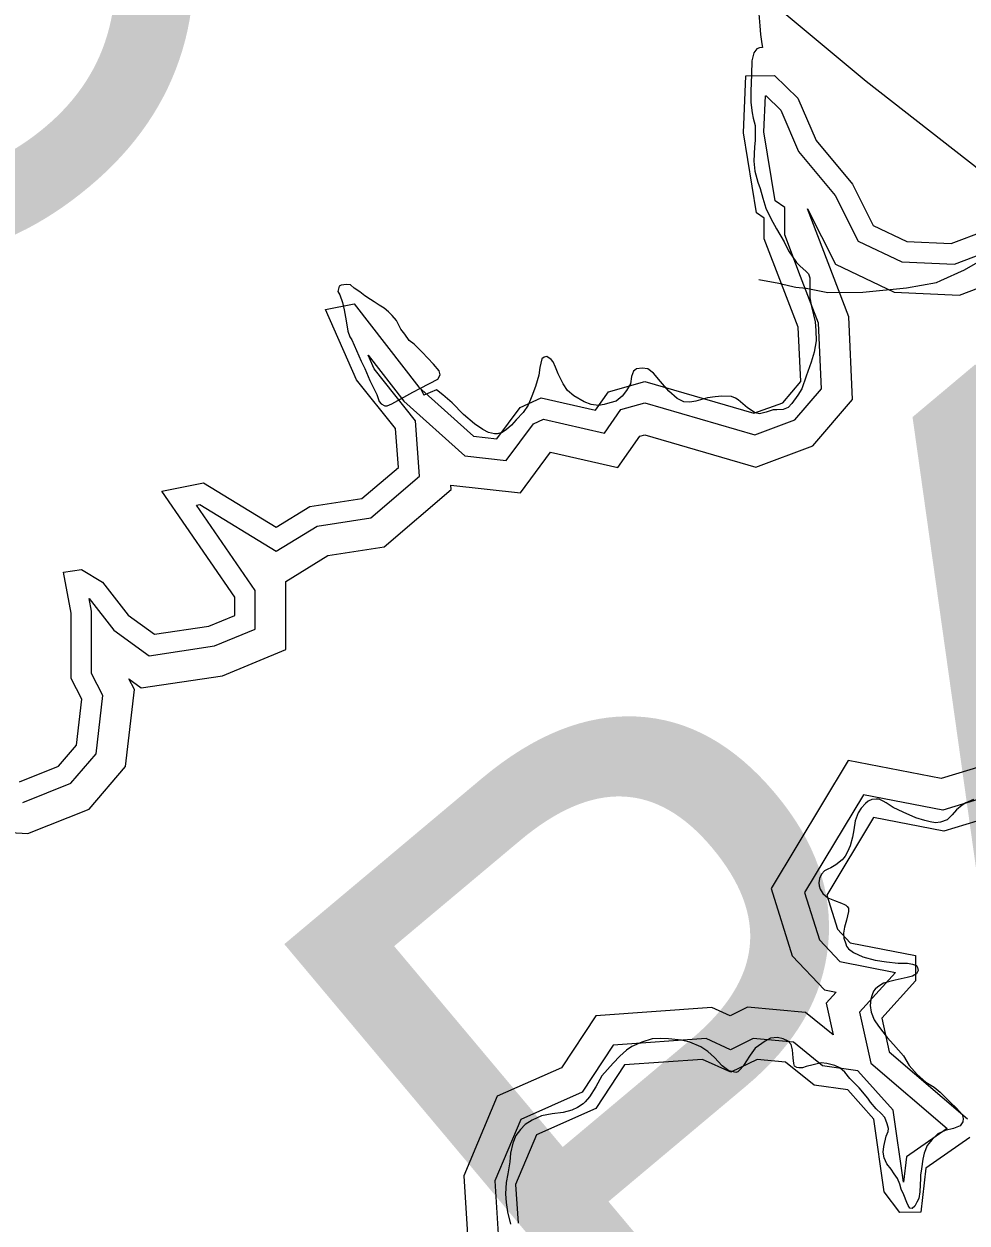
# Model space of a CAD drawing. Extents: x 2001466 to 31450019, y -30647475 to 847247.
# Drawn here: x 2018036 to 2021063, y 677192 to 681040 of the extents above; entities that cross this region are included whole.
import ezdxf

# ---------------------------------------------------------------- set-up
doc = ezdxf.new("R2010")
doc.units = 0
for name, color, linetype in [('Exist Hydrographic Buffer Line', 7, 'Continuous'), ('Exist Hydrographic Lake Shore', 7, 'Continuous'), ('Exist Hydrographic Misc Water Feature', 7, 'Continuous'), ('Exist Road Non-System Type 51', 7, 'Continuous'), ('Exist Road Secondary Structure Culvert Number Label', 7, 'Continuous'), ('Exist Road Secondary Structure Pipe Number Label', 7, 'Continuous'), ('Exist Utilities Electrical Transmission Line', 7, 'Continuous')]:
    doc.layers.add(name, color=color, linetype=linetype)

msp = doc.modelspace()

# ---------------------------------------------------------------- linework, layer by layer
at = {"layer": 'Exist Hydrographic Buffer Line'}
for points in [[(2020528.6, 680230.2), (2020477.6, 680363.4), (2020477.6, 680451.7), (2020447.2, 680472.3), (2020410.8, 680694.5), (2020415.8, 680809.5), (2020418.6, 680809.5), (2020465, 680763.9), (2020522.4, 680631.4), (2020639.7, 680489.7), (2020713.6, 680343.8), (2020853.7, 680276.9), (2021022.5, 680269.6), (2021155.2, 680319.3), (2021274.6, 680429.9)], [(2019406.4, 679560.1), (2019629.5, 679536), (2019726.4, 679665.7), (2019941.8, 679616.8), (2020012.8, 679717.7), (2020028.6, 679722.3), (2020385.2, 679618.1), (2020568.2, 679686.1), (2020695.7, 679835.6), (2020683.5, 680100.8), (2020550.8, 680447.6)], [(2020550.8, 680447.6), (2020640.9, 680269.4), (2020829.4, 680179.5), (2021038.2, 680170.4), (2021171.6, 680220.3)], [(2019450.9, 679654.3), (2019584.2, 679639.9), (2019671.7, 679756.9), (2019703.4, 679771.8), (2019899.2, 679727.4), (2019952.2, 679802.7), (2020028.8, 679824.8), (2020381.5, 679721.7), (2020509.9, 679769.4), (2020595.6, 679869.9), (2020586, 680080.4), (2020528.6, 680230.2)], [(2019293.1, 679767), (2019160.5, 679933.1), (2019140.7, 679977.6), (2019255.7, 679830.1), (2019450.9, 679654.3)], [(2019305.7, 679588.6), (2019293.1, 679767)], [(2018647.6, 679044.1), (2018778.6, 679098.4), (2018778.6, 679221.7), (2018589.6, 679495.9), (2018600.6, 679498.1), (2018846.2, 679348), (2018977.1, 679428.9), (2019149.4, 679455.8), (2019305.7, 679588.6)], [(2019407.4, 679545.9), (2019406.4, 679560.1)], [(2018674, 678948.5), (2018877, 679032.7), (2018877, 679251.3), (2019012, 679334.7), (2019192, 679362.8), (2019407.4, 679545.9)], [(2022681.2, 679251.2), (2022444.9, 679249.4), (2022136.2, 679151.4), (2021792.8, 678670.1), (2021708.9, 678699.1), (2021526.5, 678645.5), (2021296.9, 678680.2), (2021258.2, 678606.5), (2021152.7, 678671.1), (2020979.4, 678618.4), (2020681.4, 678676.7), (2020434.4, 678265.3), (2020501.7, 678050), (2020605, 677940.5), (2020642.9, 677933.2)], [(2018032.8, 678542), (2018186.3, 678603.3), (2018267.9, 678698.5), (2018289.5, 678885.6), (2018253.6, 678955.5), (2018253.6, 679155.8), (2018245.9, 679196.3), (2018324.9, 679094.9), (2018438.2, 679013), (2018647.6, 679044.1)], [(2017788.4, 678457.1), (2018049, 678442.5), (2018245.3, 678520.9), (2018362.2, 678657.3), (2018390.7, 678904), (2018372.8, 678938.9), (2018413, 678909.8), (2018674, 678948.5)], [(2021139, 678564), (2020984.6, 678517.1), (2020730.3, 678566.8), (2020541.5, 678252.5), (2020588.9, 678101), (2020654.8, 678031.1), (2020833.3, 677996.6)], [(2020833.3, 677996.6), (2020717.5, 677868.9), (2020753.5, 677705.6)], [(2020642.9, 677933.2), (2020610.5, 677897.4), (2020632.8, 677796.1)], [(2020632.8, 677796.1), (2020544.2, 677867.3), (2020358.2, 677884.6), (2020302.3, 677857.3), (2020243.7, 677883.9), (2019871.7, 677857.2), (2019761.5, 677690.6), (2019555, 677599), (2019447.8, 677344.1), (2019462.1, 677120.2)], [(2020599, 677697), (2020505.6, 677772.1), (2020376.6, 677784.1), (2020303.9, 677748.5), (2020225.9, 677783.9), (2019927.1, 677762.5), (2019827.8, 677612.4), (2019630.6, 677524.8), (2019547.5, 677327.3), (2019558.4, 677156.6)], [(2020753.5, 677705.6), (2020998.5, 677495.7), (2020868.1, 677404.9), (2020858.8, 677322.9), (2020826.1, 677554.6), (2020712.7, 677680.8), (2020599, 677697)]]:
    msp.add_lwpolyline(points, dxfattribs=at)
at = {"layer": 'Exist Hydrographic Lake Shore'}
for points in [[(2020467.3, 680206.7), (2020412, 680351.2), (2020412, 680416.8), (2020387, 680433.8), (2020345, 680690.5), (2020353, 680874.1), (2020445, 680875.5), (2020520.1, 680801.8), (2020578.9, 680666.1), (2020695, 680525.9), (2020762, 680393.4), (2020869.9, 680341.9), (2021012, 680335.7), (2021120.1, 680376.2), (2021226.9, 680475.1)], [(2018629.9, 679107.8), (2018713, 679142.2), (2018713, 679201.3), (2018479, 679540.7), (2018612.9, 679567.5), (2018846, 679425), (2018953.9, 679491.7), (2019121, 679517.8), (2019237.9, 679617.1), (2019229.1, 679742), (2019104, 679898.7), (2019003.9, 680123.9), (2019096, 680141.8), (2019303.9, 679875), (2019479, 679717.3), (2019554.1, 679709.2), (2019628.9, 679809.3), (2019696, 679840.8), (2019870.9, 679801.1), (2019911.9, 679859.4), (2020029, 679893.1), (2020379, 679790.8), (2020471.1, 679825), (2020528.9, 679892.8), (2020520.9, 680066.8), (2020467.3, 680206.7)], [(2018021.9, 678608.3), (2018147, 678658.3), (2018205, 678726), (2018222.1, 678873.3), (2018188, 678939.6), (2018188, 679149.6), (2018163, 679281.4), (2018221, 679290), (2018287.9, 679249.3), (2018370.9, 679142.6), (2018455, 679081.9), (2018629.9, 679107.8)], [(2021129.9, 678492.7), (2020988, 678449.6), (2020762.9, 678493.6), (2020613, 678244), (2020647, 678135), (2020688, 678091.6), (2020897, 678051.2), (2020897, 677969.1), (2020788.9, 677850), (2020812.9, 677741.2), (2021063.9, 677526.1)], [(2020572, 677634.5), (2020479.9, 677708.6), (2020388.8, 677717), (2020305, 677676), (2020213.9, 677717.3), (2019964, 677699.4), (2019871.9, 677560.2), (2019681, 677475.4), (2019613.9, 677316), (2019621.9, 677191.2)], [(2021071.9, 677466.9), (2020930, 677368), (2020914, 677227.3), (2020846.9, 677225.4), (2020796.9, 677292.1), (2020763.9, 677525.7), (2020679.8, 677619.2), (2020572, 677634.5)]]:
    msp.add_lwpolyline(points, dxfattribs=at)
at = {"layer": 'Exist Hydrographic Misc Water Feature'}
for points in [[(2020382.7, 681143.3), (2020388, 681124.4), (2020394.2, 681072.6), (2020398.3, 681034.8), (2020400.1, 681006.8), (2020404.2, 680976.4), (2020406.3, 680964.9)], [(2020406.3, 680964.9), (2020396.4, 680964.3), (2020388.4, 680960.3), (2020378.6, 680948.2), (2020372.4, 680922.1), (2020370.6, 680878.7), (2020368.7, 680824.5), (2020368.7, 680788.4), (2020372.8, 680754.8), (2020376.9, 680738.3), (2020383.1, 680714.3), (2020383.1, 680666.8), (2020381, 680646.3), (2020379, 680600.4), (2020381.3, 680568.4), (2020391.1, 680532.9), (2020399.1, 680512.2), (2020407.3, 680480.9), (2020417.3, 680448.7), (2020433.3, 680416.4), (2020451.6, 680382.4), (2020475.4, 680340.9), (2020489.5, 680312.7), (2020515.8, 680274.5), (2020527.5, 680262.7), (2020545.7, 680246.8), (2020553.7, 680238.4), (2020557.8, 680225.2), (2020557.8, 680194.8), (2020557.8, 680161.2), (2020564, 680133.2), (2020575.8, 680084.6), (2020577.9, 680056.7), (2020578.1, 680023), (2020572.2, 679987.1), (2020562.1, 679955.2), (2020546.3, 679910.5), (2020532.2, 679868.9), (2020520.3, 679848.6), (2020500.4, 679822.8), (2020488.3, 679809.1), (2020472.5, 679802.9), (2020452.4, 679802.5), (2020441.1, 679801.8), (2020418.4, 679795), (2020396.4, 679788.8), (2020382.5, 679792.4), (2020358.3, 679808.5), (2020328.3, 679834.5), (2020320.1, 679839.6), (2020306.4, 679844.8), (2020276.3, 679846.2), (2020254.3, 679844.2), (2020230.3, 679840.6), (2020192.2, 679829.9), (2020173.1, 679827), (2020154.3, 679828.2), (2020132.3, 679838.4), (2020106.3, 679862), (2020079.4, 679892.9), (2020056.2, 679919.6), (2020038.2, 679933.9), (2020020.2, 679935.9), (2020002.3, 679933.8), (2019996.2, 679929.8), (2019992.3, 679925.8), (2019986.1, 679909.5), (2019982.4, 679885.8), (2019970.3, 679863.9), (2019956.4, 679846.1), (2019936.3, 679830.1), (2019916.4, 679824), (2019898.4, 679819.5), (2019880.5, 679815.7), (2019856.3, 679819.5), (2019834.4, 679827.3), (2019801.4, 679846.9), (2019780.5, 679863.7), (2019766.3, 679885.2), (2019750.3, 679917.6), (2019742.3, 679939.1), (2019734.3, 679955.6), (2019728.2, 679963.2), (2019714, 679973.3), (2019706.2, 679971), (2019698, 679965.5), (2019692.3, 679937.6), (2019688.2, 679913.1), (2019678.3, 679877.2), (2019666.4, 679845.5), (2019654.5, 679817), (2019638.6, 679793.6), (2019616.4, 679769.4), (2019600.6, 679753.3), (2019584.6, 679738.9), (2019570.5, 679729.3), (2019554.7, 679724.7), (2019546.7, 679724.9), (2019526.6, 679729.4), (2019508.6, 679738.7)], [(2019309, 679871.6), (2019364.4, 679900.8), (2019372.2, 679914.6), (2019368.3, 679927), (2019350.3, 679948.7), (2019314.2, 679987.2), (2019288.3, 680013.1), (2019272.3, 680024.9), (2019258.2, 680044.9), (2019246.1, 680060.8), (2019232.1, 680089), (2019218.2, 680104.8), (2019205.9, 680116.5), (2019192, 680128.2), (2019176, 680138.4), (2019160, 680148.6), (2019148.1, 680156.3), (2019130, 680168.1), (2019114, 680180.7), (2019095.8, 680192.6), (2019083.9, 680202.7), (2019071.8, 680204.6), (2019054, 680202.5), (2019048, 680198.4), (2019043.9, 680182.1), (2019050.1, 680170.6), (2019058.1, 680146.6), (2019064, 680122.7), (2019070.1, 680088.1), (2019076.1, 680054.4), (2019082, 680036.2), (2019088.2, 680026.2), (2019118.3, 679958.3), (2019130.4, 679934.3), (2019146.4, 679896.3), (2019168.4, 679850.7), (2019176.6, 679828.4), (2019182.5, 679820.9), (2019194.4, 679814.9), (2019202.4, 679814.8), (2019216.6, 679821), (2019284.4, 679859), (2019309, 679871.6)], [(2019309, 679871.6), (2019316.4, 679855.1), (2019319.7, 679849.3)], [(2019508.6, 679738.7), (2019482.5, 679757.4), (2019446.6, 679786.8), (2019410.5, 679824.4), (2019380.4, 679850.5), (2019360.5, 679866.4), (2019319.7, 679849.3)], [(2020781.1, 678552.2), (2020771.5, 678552.5), (2020757.1, 678551.9), (2020745.2, 678546.4), (2020737.2, 678538.4), (2020723.5, 678523.9), (2020713.4, 678508.5), (2020703.6, 678482.5), (2020699.5, 678453.8), (2020695.4, 678430.1), (2020687.6, 678402.4), (2020679.6, 678383.7), (2020671.6, 678369.9), (2020667.7, 678364.2), (2020661.6, 678357.8), (2020641.9, 678341.8), (2020625.7, 678332.3), (2020615.6, 678327.6), (2020605.6, 678322), (2020595.7, 678311.6), (2020589.8, 678297.7), (2020587.1, 678283.8), (2020587.7, 678274), (2020591.8, 678264.1), (2020599.6, 678250), (2020615.8, 678235.7), (2020637, 678227.1), (2020659.7, 678218.4), (2020670, 678214.1), (2020673.9, 678212.3), (2020677.8, 678208.2), (2020681.9, 678202.3), (2020681.9, 678191.7), (2020675.9, 678163.9), (2020670, 678141.9), (2020666.1, 678122.3), (2020667.9, 678105.9), (2020674.3, 678087.7), (2020676.1, 678080.3), (2020682.1, 678072), (2020698.3, 678060.1), (2020728, 678046.4), (2020768.4, 678035.7), (2020804.1, 678030.1), (2020842, 678026), (2020872.1, 678026.2), (2020888.1, 678022.7), (2020900.2, 678018.3), (2020904.1, 678012.5), (2020906.2, 678002.6), (2020900.2, 677992.1), (2020888.1, 677984.1), (2020870.3, 677980.4), (2020832.2, 677972.1), (2020794.2, 677962.2), (2020776.4, 677950.3), (2020768.4, 677942.2), (2020762.2, 677936.6), (2020757.9, 677924.4), (2020754.4, 677910.5), (2020752.4, 677890), (2020755.1, 677868.7), (2020764.5, 677843.9), (2020778.4, 677823.9), (2020806.5, 677788), (2020826.6, 677764.6), (2020858.6, 677728.8), (2020876.7, 677698), (2020902.7, 677668.8), (2020930.6, 677644.5), (2020956.8, 677628.3), (2020976.7, 677612.3), (2021008.9, 677580.5), (2021028.8, 677560.4), (2021046.9, 677540.4), (2021050.3, 677527.1), (2021049.1, 677516.5), (2021041.1, 677504.4), (2021019.2, 677495.1), (2020993.1, 677489), (2020969.1, 677478.8), (2020951.1, 677460.3), (2020935.1, 677440.9), (2020925.3, 677416.5), (2020921.2, 677396.9), (2020916.2, 677366.6), (2020913.4, 677346.2), (2020913.4, 677336.4)], [(2021083.4, 678551), (2021059.4, 678540.9), (2021047.3, 678532.9), (2021029.2, 678518.5), (2021015.5, 678502.4), (2020999.3, 678486.3), (2020977.3, 678478.5), (2020961.3, 678476.4), (2020944.1, 678480), (2020927.5, 678484.5), (2020898.8, 678492.4), (2020857.4, 678510.5), (2020825.4, 678525.9), (2020803.3, 678540.3), (2020793.4, 678546.2), (2020781.1, 678552.2)], [(2020913.4, 677336.4), (2020911.3, 677292.2), (2020907.6, 677270.9), (2020901.5, 677258.7), (2020895.5, 677246.5), (2020886.3, 677238.5), (2020879.3, 677240.3), (2020873.4, 677248.6), (2020869.5, 677258.5), (2020859.4, 677282.5), (2020851.2, 677300.7), (2020847.3, 677316.4), (2020839.3, 677334.6), (2020829.3, 677350.4), (2020819.2, 677364.5), (2020805.1, 677382), (2020797.1, 677401.9), (2020793.2, 677420), (2020795.3, 677438.1), (2020803.3, 677470.7), (2020809.2, 677486.1), (2020810.8, 677496), (2020806.9, 677510), (2020798.9, 677530.6), (2020786.8, 677544), (2020771.1, 677558.3), (2020752.8, 677579.9), (2020744.8, 677592.5), (2020716.7, 677625.8), (2020687, 677656), (2020670.6, 677676), (2020654.8, 677690.3), (2020638.8, 677698), (2020612.8, 677704.2), (2020594.7, 677706.2), (2020568.7, 677700.2), (2020546.7, 677694.1), (2020534.8, 677690.2), (2020522.7, 677689.7), (2020516.8, 677691.4), (2020508.6, 677695.6), (2020506.7, 677703.9), (2020504.7, 677722), (2020502.8, 677747.5), (2020498.7, 677765.6), (2020488.5, 677775.7), (2020472.5, 677783.4), (2020454.5, 677787.8), (2020432.5, 677785.8), (2020414.5, 677775.5), (2020382.7, 677753.2), (2020366.7, 677731.4), (2020352.8, 677709.5), (2020344.8, 677695.7), (2020334.7, 677685.3), (2020326.7, 677677.2), (2020320.8, 677675.7), (2020313, 677677.5), (2020298.8, 677681.1), (2020276.9, 677697.1), (2020252.7, 677723), (2020230.7, 677743.1), (2020208.6, 677757.6), (2020172.7, 677773.1), (2020146.7, 677779.3), (2020104.6, 677783.5), (2020080.6, 677784.7), (2020052.8, 677782.9), (2020018.7, 677772.9), (2019986.7, 677758.8), (2019970.3, 677746.8), (2019949, 677727.6), (2019926.9, 677705), (2019890.8, 677664.7), (2019871.1, 677629.1), (2019851, 677596.7), (2019837, 677580.6), (2019831.1, 677574.9), (2019813.1, 677563), (2019795, 677554.3), (2019767.1, 677546.7), (2019731, 677542.5), (2019697, 677536.6), (2019667.1, 677522.5), (2019645.3, 677508.1), (2019629.7, 677492.1), (2019615.2, 677472.7), (2019605.3, 677448.3), (2019597.3, 677416.4), (2019595.5, 677388.6), (2019589.5, 677350.1), (2019583.4, 677322.4), (2019581.8, 677286.3), (2019583.6, 677258.4), (2019587.7, 677228), (2019597.7, 677188.4)]]:
    msp.add_lwpolyline(points, dxfattribs=at)
at = {"layer": 'Exist Road Non-System Type 51'}
for points in [[(2020978.7, 680217.2), (2021055.1, 680251.8), (2021238.4, 680357.7), (2021315.9, 680405.6)], [(2020394.6, 680219.8), (2020458.6, 680208.9), (2020467.3, 680206.7)], [(2020467.3, 680206.7), (2020508.3, 680196.5), (2020513.1, 680196)], [(2020605.7, 680181.1), (2020616.2, 680179.1), (2020728.2, 680179.9), (2020868.5, 680194), (2020964.6, 680210.9), (2020978.7, 680217.2)], [(2020513.1, 680196), (2020546.2, 680192.3), (2020605.7, 680181.1)]]:
    msp.add_lwpolyline(points, dxfattribs=at)
at = {"layer": 'Exist Utilities Electrical Transmission Line'}
msp.add_lwpolyline([(2021226.9, 680475.1), (2020739.5, 680855.3), (2019331.8, 682030.3), (2018896.8, 682397.5)], dxfattribs=at)

# ---------------------------------------------------------------- texts
at = {"layer": 'Exist Road Secondary Structure Culvert Number Label'}
msp.add_text('C356', height=2132.54, rotation=40, dxfattribs=at).set_placement((2017384.3, 679834.6))
at = {"layer": 'Exist Road Secondary Structure Pipe Number Label'}
msp.add_text('P447', height=2132.54, rotation=40, dxfattribs=at).set_placement((2020063.4, 676303.2))

doc.saveas('drawing.dxf')
